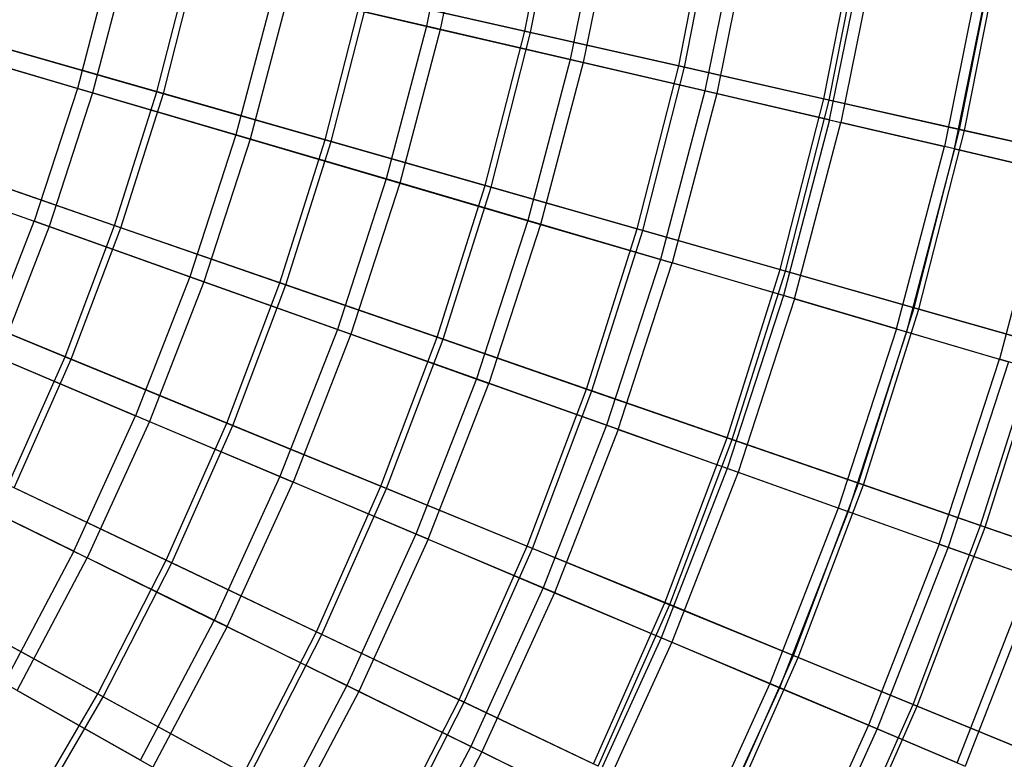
# Model space of a CAD drawing. Extents: x 0.1 to 12.1, y -6 to 6.
# Tile 273 of 334: x 9.4 to 10.8, y -2 to -0.9. Entities that reach past the tile are written whole.
import ezdxf

# ---------------------------------------------------------------- set-up
doc = ezdxf.new("R2010")
doc.units = 0
doc.header["$LTSCALE"] = 2.54
doc.layers.get('0').update_dxf_attribs({"linetype": 'CONTINUOUS'})

# ---------------------------------------------------------------- blocks, each defined once
blk = doc.blocks.new('DROPS_COLOR_B-11195_STL')
at = {"color": 0}
for p, q in [((10.0409, -0.6889, 3.6756), (9.9951, -0.9151, 3.6756)), ((10.0409, -0.6889, 3.6756), (9.9951, -0.9151, 3.6756)), ((10.0614, -0.6925, 11.6886), (10.0153, -0.9198, 11.6886)), ((10.0614, -0.6925, 11.6886), (10.0153, -0.9198, 11.6886)), ((10.2532, -0.7257, 3.9205), (10.205, -0.9639, 3.9205)), ((10.2532, -0.7257, 3.9205), (10.205, -0.9639, 3.9205)), ((10.2724, -0.729, 11.4426), (10.2239, -0.9683, 11.4426)), ((10.2724, -0.729, 11.4426), (10.2239, -0.9683, 11.4426)), ((10.4519, -0.76, 4.177), (10.4013, -1.0095, 4.177)), ((10.4519, -0.76, 4.177), (10.4013, -1.0095, 4.177)), ((10.4697, -0.7631, 11.1851), (10.419, -1.0136, 11.1851)), ((10.4697, -0.7631, 11.1851), (10.419, -1.0136, 11.1851)), ((10.5835, -1.0519, 4.4442), (10.6362, -0.7919, 4.4442)), ((10.5835, -1.0519, 4.4442), (10.6362, -0.7919, 4.4442)), ((10.6527, -0.7948, 10.9169), (10.5998, -1.0557, 10.9169)), ((10.6527, -0.7948, 10.9169), (10.5998, -1.0557, 10.9169)), ((9.5375, -0.8087, 3.2233), (9.4857, -1.0059, 3.2233)), ((9.5375, -0.8087, 3.2233), (9.4857, -1.0059, 3.2233)), ((9.56, -0.8139, 12.1434), (9.5078, -1.0124, 12.1434)), ((9.56, -0.8139, 12.1434), (9.5078, -1.0124, 12.1434)), ((10.8057, -0.8213, 4.7214), (10.7511, -1.0909, 4.7214)), ((10.8057, -0.8213, 4.7214), (10.7511, -1.0909, 4.7214)), ((10.766, -1.0943, 10.6389), (10.8208, -0.8239, 10.6389)), ((10.766, -1.0943, 10.6389), (10.8208, -0.8239, 10.6389)), ((9.7724, -0.8633, 3.443), (9.7171, -1.0738, 3.443)), ((9.7724, -0.8633, 3.443), (9.7171, -1.0738, 3.443)), ((9.7938, -0.8682, 11.9225), (9.7381, -1.08, 11.9225)), ((9.7938, -0.8682, 11.9225), (9.7381, -1.08, 11.9225)), ((9.9951, -0.9151, 3.6756), (9.7724, -0.8633, 3.443)), ((9.9951, -0.9151, 3.6756), (9.7724, -0.8633, 3.443)), ((9.7938, -0.8682, 11.9225), (10.0153, -0.9198, 11.6886)), ((9.7938, -0.8682, 11.9225), (10.0153, -0.9198, 11.6886)), ((9.9951, -0.9151, 3.6756), (9.9365, -1.1382, 3.6756)), ((9.9951, -0.9151, 3.6756), (9.9365, -1.1382, 3.6756)), ((10.205, -0.9639, 3.9205), (9.9951, -0.9151, 3.6756)), ((10.205, -0.9639, 3.9205), (9.9951, -0.9151, 3.6756)), ((10.0153, -0.9198, 11.6886), (9.9563, -1.1441, 11.6886)), ((10.0153, -0.9198, 11.6886), (9.9563, -1.1441, 11.6886)), ((10.0153, -0.9198, 11.6886), (10.2239, -0.9683, 11.4426)), ((10.0153, -0.9198, 11.6886), (10.2239, -0.9683, 11.4426)), ((9.4857, -1.0059, 3.2233), (9.243, -0.9346, 3.0173)), ((9.4857, -1.0059, 3.2233), (9.243, -0.9346, 3.0173)), ((9.2661, -0.9414, 12.3507), (9.5078, -1.0124, 12.1434)), ((9.2661, -0.9414, 12.3507), (9.5078, -1.0124, 12.1434)), ((10.205, -0.9639, 3.9205), (10.1432, -1.1989, 3.9205)), ((10.205, -0.9639, 3.9205), (10.1432, -1.1989, 3.9205)), ((10.2239, -0.9683, 11.4426), (10.1618, -1.2044, 11.4426)), ((10.2239, -0.9683, 11.4426), (10.1618, -1.2044, 11.4426)), ((10.4013, -1.0095, 4.177), (10.205, -0.9639, 3.9205)), ((10.4013, -1.0095, 4.177), (10.205, -0.9639, 3.9205)), ((10.2239, -0.9683, 11.4426), (10.419, -1.0136, 11.1851)), ((10.2239, -0.9683, 11.4426), (10.419, -1.0136, 11.1851)), ((9.4857, -1.0059, 3.2233), (9.4227, -1.1998, 3.2233)), ((9.4857, -1.0059, 3.2233), (9.4227, -1.1998, 3.2233)), ((9.7171, -1.0738, 3.443), (9.4857, -1.0059, 3.2233)), ((9.7171, -1.0738, 3.443), (9.4857, -1.0059, 3.2233)), ((9.5078, -1.0124, 12.1434), (9.4444, -1.2075, 12.1434)), ((9.5078, -1.0124, 12.1434), (9.4444, -1.2075, 12.1434)), ((9.5078, -1.0124, 12.1434), (9.7381, -1.08, 11.9225)), ((9.5078, -1.0124, 12.1434), (9.7381, -1.08, 11.9225)), ((10.4013, -1.0095, 4.177), (10.3366, -1.2557, 4.177)), ((10.4013, -1.0095, 4.177), (10.3366, -1.2557, 4.177)), ((10.419, -1.0136, 11.1851), (10.354, -1.2608, 11.1851)), ((10.419, -1.0136, 11.1851), (10.354, -1.2608, 11.1851)), ((10.5835, -1.0519, 4.4442), (10.4013, -1.0095, 4.177)), ((10.5835, -1.0519, 4.4442), (10.4013, -1.0095, 4.177)), ((10.419, -1.0136, 11.1851), (10.5998, -1.0557, 10.9169)), ((10.419, -1.0136, 11.1851), (10.5998, -1.0557, 10.9169)), ((10.5835, -1.0519, 4.4442), (10.5161, -1.3084, 4.4442)), ((10.5835, -1.0519, 4.4442), (10.5161, -1.3084, 4.4442)), ((10.5322, -1.3131, 10.9169), (10.5998, -1.0557, 10.9169)), ((10.5322, -1.3131, 10.9169), (10.5998, -1.0557, 10.9169)), ((10.5835, -1.0519, 4.4442), (10.7511, -1.0909, 4.7214)), ((10.5835, -1.0519, 4.4442), (10.7511, -1.0909, 4.7214)), ((10.766, -1.0943, 10.6389), (10.5998, -1.0557, 10.9169)), ((10.766, -1.0943, 10.6389), (10.5998, -1.0557, 10.9169)), ((9.7171, -1.0738, 3.443), (9.6498, -1.2808, 3.443)), ((9.7171, -1.0738, 3.443), (9.6498, -1.2808, 3.443)), ((9.9365, -1.1382, 3.6756), (9.7171, -1.0738, 3.443)), ((9.9365, -1.1382, 3.6756), (9.7171, -1.0738, 3.443)), ((9.7381, -1.08, 11.9225), (9.6705, -1.2882, 11.9225)), ((9.7381, -1.08, 11.9225), (9.6705, -1.2882, 11.9225)), ((9.7381, -1.08, 11.9225), (9.9563, -1.1441, 11.6886)), ((9.7381, -1.08, 11.9225), (9.9563, -1.1441, 11.6886)), ((10.6812, -1.3569, 4.7214), (10.7511, -1.0909, 4.7214)), ((10.6812, -1.3569, 4.7214), (10.7511, -1.0909, 4.7214)), ((10.9035, -1.1263, 5.0076), (10.7511, -1.0909, 4.7214)), ((10.9035, -1.1263, 5.0076), (10.7511, -1.0909, 4.7214)), ((10.766, -1.0943, 10.6389), (10.6959, -1.3612, 10.6389)), ((10.766, -1.0943, 10.6389), (10.6959, -1.3612, 10.6389)), ((10.766, -1.0943, 10.6389), (10.917, -1.1294, 10.3518)), ((10.766, -1.0943, 10.6389), (10.917, -1.1294, 10.3518)), ((9.1844, -1.1148, 3.0173), (9.4227, -1.1998, 3.2233)), ((9.1844, -1.1148, 3.0173), (9.4227, -1.1998, 3.2233)), ((9.2072, -1.1229, 12.3507), (9.4444, -1.2075, 12.1434)), ((9.2072, -1.1229, 12.3507), (9.4444, -1.2075, 12.1434)), ((10.9035, -1.1263, 5.0076), (10.8313, -1.401, 5.0076)), ((10.9035, -1.1263, 5.0076), (10.8313, -1.401, 5.0076)), ((9.9365, -1.1382, 3.6756), (9.8652, -1.3577, 3.6756)), ((9.9365, -1.1382, 3.6756), (9.8652, -1.3577, 3.6756)), ((9.9563, -1.1441, 11.6886), (9.8847, -1.3646, 11.6886)), ((9.9563, -1.1441, 11.6886), (9.8847, -1.3646, 11.6886)), ((10.1432, -1.1989, 3.9205), (9.9365, -1.1382, 3.6756)), ((10.1432, -1.1989, 3.9205), (9.9365, -1.1382, 3.6756)), ((9.9563, -1.1441, 11.6886), (10.1618, -1.2044, 11.4426)), ((9.9563, -1.1441, 11.6886), (10.1618, -1.2044, 11.4426)), ((9.3487, -1.3898, 3.2233), (9.4227, -1.1998, 3.2233)), ((9.3487, -1.3898, 3.2233), (9.4227, -1.1998, 3.2233)), ((9.6498, -1.2808, 3.443), (9.4227, -1.1998, 3.2233)), ((9.6498, -1.2808, 3.443), (9.4227, -1.1998, 3.2233)), ((10.1432, -1.1989, 3.9205), (10.0681, -1.4301, 3.9205)), ((10.1432, -1.1989, 3.9205), (10.0681, -1.4301, 3.9205)), ((10.1618, -1.2044, 11.4426), (10.0864, -1.4366, 11.4426)), ((10.1618, -1.2044, 11.4426), (10.0864, -1.4366, 11.4426)), ((10.3366, -1.2557, 4.177), (10.1432, -1.1989, 3.9205)), ((10.3366, -1.2557, 4.177), (10.1432, -1.1989, 3.9205)), ((10.1618, -1.2044, 11.4426), (10.354, -1.2608, 11.1851)), ((10.1618, -1.2044, 11.4426), (10.354, -1.2608, 11.1851)), ((9.4444, -1.2075, 12.1434), (9.3699, -1.3988, 12.1434)), ((9.4444, -1.2075, 12.1434), (9.3699, -1.3988, 12.1434)), ((9.4444, -1.2075, 12.1434), (9.6705, -1.2882, 11.9225)), ((9.4444, -1.2075, 12.1434), (9.6705, -1.2882, 11.9225)), ((10.3366, -1.2557, 4.177), (10.2579, -1.4978, 4.177)), ((10.3366, -1.2557, 4.177), (10.2579, -1.4978, 4.177)), ((10.275, -1.5039, 11.1851), (10.354, -1.2608, 11.1851)), ((10.275, -1.5039, 11.1851), (10.354, -1.2608, 11.1851)), ((10.5161, -1.3084, 4.4442), (10.3366, -1.2557, 4.177)), ((10.5161, -1.3084, 4.4442), (10.3366, -1.2557, 4.177)), ((10.5322, -1.3131, 10.9169), (10.354, -1.2608, 11.1851)), ((10.5322, -1.3131, 10.9169), (10.354, -1.2608, 11.1851)), ((9.6498, -1.2808, 3.443), (9.5708, -1.4837, 3.443)), ((9.6498, -1.2808, 3.443), (9.5708, -1.4837, 3.443)), ((9.6705, -1.2882, 11.9225), (9.591, -1.4922, 11.9225)), ((9.6705, -1.2882, 11.9225), (9.591, -1.4922, 11.9225)), ((9.8652, -1.3577, 3.6756), (9.6498, -1.2808, 3.443)), ((9.8652, -1.3577, 3.6756), (9.6498, -1.2808, 3.443)), ((9.6705, -1.2882, 11.9225), (9.8847, -1.3646, 11.6886)), ((9.6705, -1.2882, 11.9225), (9.8847, -1.3646, 11.6886)), ((10.5161, -1.3084, 4.4442), (10.4341, -1.5607, 4.4442)), ((10.5161, -1.3084, 4.4442), (10.4341, -1.5607, 4.4442)), ((10.5322, -1.3131, 10.9169), (10.4499, -1.5663, 10.9169)), ((10.5322, -1.3131, 10.9169), (10.4499, -1.5663, 10.9169)), ((10.6812, -1.3569, 4.7214), (10.5161, -1.3084, 4.4442)), ((10.6812, -1.3569, 4.7214), (10.5161, -1.3084, 4.4442)), ((10.5322, -1.3131, 10.9169), (10.6959, -1.3612, 10.6389)), ((10.5322, -1.3131, 10.9169), (10.6959, -1.3612, 10.6389)), ((9.8652, -1.3577, 3.6756), (9.7814, -1.5727, 3.6756)), ((9.8652, -1.3577, 3.6756), (9.7814, -1.5727, 3.6756)), ((9.8847, -1.3646, 11.6886), (9.8005, -1.5808, 11.6886)), ((9.8847, -1.3646, 11.6886), (9.8005, -1.5808, 11.6886)), ((10.0681, -1.4301, 3.9205), (9.8652, -1.3577, 3.6756)), ((10.0681, -1.4301, 3.9205), (9.8652, -1.3577, 3.6756)), ((9.8847, -1.3646, 11.6886), (10.0864, -1.4366, 11.4426)), ((9.8847, -1.3646, 11.6886), (10.0864, -1.4366, 11.4426)), ((10.6812, -1.3569, 4.7214), (10.5962, -1.6185, 4.7214)), ((10.6812, -1.3569, 4.7214), (10.5962, -1.6185, 4.7214)), ((10.6959, -1.3612, 10.6389), (10.6106, -1.6237, 10.6389)), ((10.6959, -1.3612, 10.6389), (10.6106, -1.6237, 10.6389)), ((10.6812, -1.3569, 4.7214), (10.8313, -1.401, 5.0076)), ((10.6812, -1.3569, 4.7214), (10.8313, -1.401, 5.0076)), ((10.6959, -1.3612, 10.6389), (10.8446, -1.4049, 10.3518)), ((10.6959, -1.3612, 10.6389), (10.8446, -1.4049, 10.3518)), ((9.3487, -1.3898, 3.2233), (9.5708, -1.4837, 3.443)), ((9.3487, -1.3898, 3.2233), (9.5708, -1.4837, 3.443)), ((9.3699, -1.3988, 12.1434), (9.591, -1.4922, 11.9225)), ((9.3699, -1.3988, 12.1434), (9.591, -1.4922, 11.9225)), ((10.7435, -1.6711, 5.0076), (10.8313, -1.401, 5.0076)), ((10.7435, -1.6711, 5.0076), (10.8313, -1.401, 5.0076)), ((10.8446, -1.4049, 10.3518), (10.7566, -1.6757, 10.3518)), ((10.8446, -1.4049, 10.3518), (10.7566, -1.6757, 10.3518)), ((10.966, -1.4405, 5.3021), (10.8313, -1.401, 5.0076)), ((10.966, -1.4405, 5.3021), (10.8313, -1.401, 5.0076)), ((10.0681, -1.4301, 3.9205), (9.9799, -1.6566, 3.9205)), ((10.0681, -1.4301, 3.9205), (9.9799, -1.6566, 3.9205)), ((9.9978, -1.6641, 11.4426), (10.0864, -1.4366, 11.4426)), ((9.9978, -1.6641, 11.4426), (10.0864, -1.4366, 11.4426)), ((10.2579, -1.4978, 4.177), (10.0681, -1.4301, 3.9205)), ((10.2579, -1.4978, 4.177), (10.0681, -1.4301, 3.9205)), ((10.275, -1.5039, 11.1851), (10.0864, -1.4366, 11.4426)), ((10.275, -1.5039, 11.1851), (10.0864, -1.4366, 11.4426)), ((9.4804, -1.6817, 3.443), (9.5708, -1.4837, 3.443)), ((9.4804, -1.6817, 3.443), (9.5708, -1.4837, 3.443)), ((9.591, -1.4922, 11.9225), (9.5001, -1.6914, 11.9225)), ((9.591, -1.4922, 11.9225), (9.5001, -1.6914, 11.9225)), ((9.7814, -1.5727, 3.6756), (9.5708, -1.4837, 3.443)), ((9.7814, -1.5727, 3.6756), (9.5708, -1.4837, 3.443)), ((9.591, -1.4922, 11.9225), (9.8005, -1.5808, 11.6886)), ((9.591, -1.4922, 11.9225), (9.8005, -1.5808, 11.6886)), ((10.2579, -1.4978, 4.177), (10.1656, -1.735, 4.177)), ((10.2579, -1.4978, 4.177), (10.1656, -1.735, 4.177)), ((10.275, -1.5039, 11.1851), (10.1823, -1.7421, 11.1851)), ((10.275, -1.5039, 11.1851), (10.1823, -1.7421, 11.1851)), ((10.4341, -1.5607, 4.4442), (10.2579, -1.4978, 4.177)), ((10.4341, -1.5607, 4.4442), (10.2579, -1.4978, 4.177)), ((10.275, -1.5039, 11.1851), (10.4499, -1.5663, 10.9169)), ((10.275, -1.5039, 11.1851), (10.4499, -1.5663, 10.9169)), ((10.4341, -1.5607, 4.4442), (10.3379, -1.8079, 4.4442)), ((10.4341, -1.5607, 4.4442), (10.3379, -1.8079, 4.4442)), ((10.4499, -1.5663, 10.9169), (10.3533, -1.8144, 10.9169)), ((10.4499, -1.5663, 10.9169), (10.3533, -1.8144, 10.9169)), ((10.5962, -1.6185, 4.7214), (10.4341, -1.5607, 4.4442)), ((10.5962, -1.6185, 4.7214), (10.4341, -1.5607, 4.4442)), ((10.4499, -1.5663, 10.9169), (10.6106, -1.6237, 10.6389)), ((10.4499, -1.5663, 10.9169), (10.6106, -1.6237, 10.6389)), ((9.4804, -1.6817, 3.443), (9.264, -1.5753, 3.2233)), ((9.4804, -1.6817, 3.443), (9.264, -1.5753, 3.2233)), ((9.7814, -1.5727, 3.6756), (9.6856, -1.7826, 3.6756)), ((9.7814, -1.5727, 3.6756), (9.6856, -1.7826, 3.6756)), ((9.9799, -1.6566, 3.9205), (9.7814, -1.5727, 3.6756)), ((9.9799, -1.6566, 3.9205), (9.7814, -1.5727, 3.6756)), ((9.2847, -1.5855, 12.1434), (9.5001, -1.6914, 11.9225)), ((9.2847, -1.5855, 12.1434), (9.5001, -1.6914, 11.9225)), ((9.7042, -1.7917, 11.6886), (9.8005, -1.5808, 11.6886)), ((9.7042, -1.7917, 11.6886), (9.8005, -1.5808, 11.6886)), ((9.9978, -1.6641, 11.4426), (9.8005, -1.5808, 11.6886)), ((9.9978, -1.6641, 11.4426), (9.8005, -1.5808, 11.6886)), ((10.5962, -1.6185, 4.7214), (10.4964, -1.8748, 4.7214)), ((10.5962, -1.6185, 4.7214), (10.4964, -1.8748, 4.7214)), ((10.6106, -1.6237, 10.6389), (10.5105, -1.8808, 10.6389)), ((10.6106, -1.6237, 10.6389), (10.5105, -1.8808, 10.6389)), ((10.7435, -1.6711, 5.0076), (10.5962, -1.6185, 4.7214)), ((10.7435, -1.6711, 5.0076), (10.5962, -1.6185, 4.7214)), ((10.6106, -1.6237, 10.6389), (10.7566, -1.6757, 10.3518)), ((10.6106, -1.6237, 10.6389), (10.7566, -1.6757, 10.3518)), ((9.9799, -1.6566, 3.9205), (9.8789, -1.8776, 3.9205)), ((9.9799, -1.6566, 3.9205), (9.8789, -1.8776, 3.9205)), ((9.9978, -1.6641, 11.4426), (9.8964, -1.8862, 11.4426)), ((9.9978, -1.6641, 11.4426), (9.8964, -1.8862, 11.4426)), ((10.1656, -1.735, 4.177), (9.9799, -1.6566, 3.9205)), ((10.1656, -1.735, 4.177), (9.9799, -1.6566, 3.9205)), ((9.9978, -1.6641, 11.4426), (10.1823, -1.7421, 11.1851)), ((9.9978, -1.6641, 11.4426), (10.1823, -1.7421, 11.1851)), ((10.7435, -1.6711, 5.0076), (10.6405, -1.9357, 5.0076)), ((10.7435, -1.6711, 5.0076), (10.6405, -1.9357, 5.0076)), ((10.7566, -1.6757, 10.3518), (10.6532, -1.9411, 10.3518)), ((10.7566, -1.6757, 10.3518), (10.6532, -1.9411, 10.3518)), ((10.7435, -1.6711, 5.0076), (10.8758, -1.7183, 5.3021)), ((10.7435, -1.6711, 5.0076), (10.8758, -1.7183, 5.3021)), ((10.7566, -1.6757, 10.3518), (10.8874, -1.7224, 10.0567)), ((10.7566, -1.6757, 10.3518), (10.8874, -1.7224, 10.0567)), ((9.4804, -1.6817, 3.443), (9.3788, -1.8742, 3.443)), ((9.4804, -1.6817, 3.443), (9.3788, -1.8742, 3.443)), ((9.3979, -1.885, 11.9225), (9.5001, -1.6914, 11.9225)), ((9.3979, -1.885, 11.9225), (9.5001, -1.6914, 11.9225)), ((9.4804, -1.6817, 3.443), (9.6856, -1.7826, 3.6756)), ((9.4804, -1.6817, 3.443), (9.6856, -1.7826, 3.6756)), ((9.7042, -1.7917, 11.6886), (9.5001, -1.6914, 11.9225)), ((9.7042, -1.7917, 11.6886), (9.5001, -1.6914, 11.9225)), ((10.7698, -1.9904, 5.3021), (10.8758, -1.7183, 5.3021)), ((10.7698, -1.9904, 5.3021), (10.8758, -1.7183, 5.3021)), ((10.8874, -1.7224, 10.0567), (10.7812, -1.9952, 10.0567)), ((10.8874, -1.7224, 10.0567), (10.7812, -1.9952, 10.0567)), ((10.1656, -1.735, 4.177), (10.0598, -1.9666, 4.177)), ((10.1656, -1.735, 4.177), (10.0598, -1.9666, 4.177)), ((10.3379, -1.8079, 4.4442), (10.1656, -1.735, 4.177)), ((10.3379, -1.8079, 4.4442), (10.1656, -1.735, 4.177)), ((10.1823, -1.7421, 11.1851), (10.0761, -1.9746, 11.1851)), ((10.1823, -1.7421, 11.1851), (10.0761, -1.9746, 11.1851)), ((10.1823, -1.7421, 11.1851), (10.3533, -1.8144, 10.9169)), ((10.1823, -1.7421, 11.1851), (10.3533, -1.8144, 10.9169)), ((9.5779, -1.9867, 3.6756), (9.6856, -1.7826, 3.6756)), ((9.5779, -1.9867, 3.6756), (9.6856, -1.7826, 3.6756)), ((9.7042, -1.7917, 11.6886), (9.596, -1.9968, 11.6886)), ((9.7042, -1.7917, 11.6886), (9.596, -1.9968, 11.6886)), ((9.8789, -1.8776, 3.9205), (9.6856, -1.7826, 3.6756)), ((9.8789, -1.8776, 3.9205), (9.6856, -1.7826, 3.6756)), ((9.7042, -1.7917, 11.6886), (9.8964, -1.8862, 11.4426)), ((9.7042, -1.7917, 11.6886), (9.8964, -1.8862, 11.4426)), ((10.3379, -1.8079, 4.4442), (10.2277, -2.0491, 4.4442)), ((10.3379, -1.8079, 4.4442), (10.2277, -2.0491, 4.4442)), ((10.4964, -1.8748, 4.7214), (10.3379, -1.8079, 4.4442)), ((10.4964, -1.8748, 4.7214), (10.3379, -1.8079, 4.4442)), ((10.3533, -1.8144, 10.9169), (10.2428, -2.0565, 10.9169)), ((10.3533, -1.8144, 10.9169), (10.2428, -2.0565, 10.9169)), ((10.3533, -1.8144, 10.9169), (10.5105, -1.8808, 10.6389)), ((10.3533, -1.8144, 10.9169), (10.5105, -1.8808, 10.6389)), ((9.5779, -1.9867, 3.6756), (9.3788, -1.8742, 3.443)), ((9.5779, -1.9867, 3.6756), (9.3788, -1.8742, 3.443)), ((9.8789, -1.8776, 3.9205), (9.7655, -2.0926, 3.9205)), ((9.8789, -1.8776, 3.9205), (9.7655, -2.0926, 3.9205)), ((10.0598, -1.9666, 4.177), (9.8789, -1.8776, 3.9205)), ((10.0598, -1.9666, 4.177), (9.8789, -1.8776, 3.9205)), ((10.4964, -1.8748, 4.7214), (10.3821, -2.125, 4.7214)), ((10.4964, -1.8748, 4.7214), (10.3821, -2.125, 4.7214)), ((10.5105, -1.8808, 10.6389), (10.3959, -2.1318, 10.6389)), ((10.5105, -1.8808, 10.6389), (10.3959, -2.1318, 10.6389)), ((10.6405, -1.9357, 5.0076), (10.4964, -1.8748, 4.7214)), ((10.6405, -1.9357, 5.0076), (10.4964, -1.8748, 4.7214)), ((10.5105, -1.8808, 10.6389), (10.6532, -1.9411, 10.3518)), ((10.5105, -1.8808, 10.6389), (10.6532, -1.9411, 10.3518)), ((9.3979, -1.885, 11.9225), (9.596, -1.9968, 11.6886)), ((9.3979, -1.885, 11.9225), (9.596, -1.9968, 11.6886)), ((9.8964, -1.8862, 11.4426), (9.7824, -2.1022, 11.4426)), ((9.8964, -1.8862, 11.4426), (9.7824, -2.1022, 11.4426)), ((9.8964, -1.8862, 11.4426), (10.0761, -1.9746, 11.1851)), ((9.8964, -1.8862, 11.4426), (10.0761, -1.9746, 11.1851)), ((10.6405, -1.9357, 5.0076), (10.5225, -2.1941, 5.0076)), ((10.6405, -1.9357, 5.0076), (10.5225, -2.1941, 5.0076)), ((10.7698, -1.9904, 5.3021), (10.6405, -1.9357, 5.0076)), ((10.7698, -1.9904, 5.3021), (10.6405, -1.9357, 5.0076)), ((10.6532, -1.9411, 10.3518), (10.5349, -2.2002, 10.3518)), ((10.6532, -1.9411, 10.3518), (10.5349, -2.2002, 10.3518)), ((10.6532, -1.9411, 10.3518), (10.7812, -1.9952, 10.0567)), ((10.6532, -1.9411, 10.3518), (10.7812, -1.9952, 10.0567)), ((10.0598, -1.9666, 4.177), (9.941, -2.1917, 4.177)), ((10.0598, -1.9666, 4.177), (9.941, -2.1917, 4.177)), ((10.2277, -2.0491, 4.4442), (10.0598, -1.9666, 4.177)), ((10.2277, -2.0491, 4.4442), (10.0598, -1.9666, 4.177)), ((10.0761, -1.9746, 11.1851), (9.9568, -2.2006, 11.1851)), ((10.0761, -1.9746, 11.1851), (9.9568, -2.2006, 11.1851)), ((10.0761, -1.9746, 11.1851), (10.2428, -2.0565, 10.9169)), ((10.0761, -1.9746, 11.1851), (10.2428, -2.0565, 10.9169))]:
    blk.add_line(p, q, dxfattribs=at)
blk = doc.blocks.new('GROUP_1')
at = {"color": 0}
for p, q in [((10.0786, 5.0749, 1.6972), (10.1236, 5.303, 1.6972)), ((10.0786, 5.0749, 1.6972), (10.1236, 5.303, 1.6972)), ((10.0872, 5.073, 10.2942), (10.1323, 5.3015, 10.2942)), ((10.0872, 5.073, 10.2942), (10.1323, 5.3015, 10.2942)), ((10.3035, 5.0241, 1.9339), (10.3509, 5.2647, 1.9339)), ((10.3035, 5.0241, 1.9339), (10.3509, 5.2647, 1.9339)), ((10.3116, 5.0222, 10.057), (10.3591, 5.2633, 10.057)), ((10.3116, 5.0222, 10.057), (10.3591, 5.2633, 10.057)), ((10.5153, 4.9762, 2.183), (10.565, 5.2287, 2.183)), ((10.5153, 4.9762, 2.183), (10.565, 5.2287, 2.183)), ((10.5229, 4.9744, 9.8075), (10.5728, 5.2274, 9.8075)), ((10.5229, 4.9744, 9.8075), (10.5728, 5.2274, 9.8075)), ((10.7134, 4.9314, 2.4436), (10.7653, 5.195, 2.4436)), ((10.7134, 4.9314, 2.4436), (10.7653, 5.195, 2.4436)), ((10.7205, 4.9297, 9.5464), (10.7725, 5.1937, 9.5464)), ((10.7205, 4.9297, 9.5464), (10.7725, 5.1937, 9.5464)), ((9.5418, 4.9865, 1.2636), (9.5925, 5.1849, 1.2636)), ((9.5418, 4.9865, 1.2636), (9.5925, 5.1849, 1.2636)), ((9.5512, 4.9838, 10.7288), (9.602, 5.1827, 10.7288)), ((9.5512, 4.9838, 10.7288), (9.602, 5.1827, 10.7288)), ((9.7872, 4.9164, 1.4735), (9.8414, 5.1286, 1.4735)), ((9.7872, 4.9164, 1.4735), (9.8414, 5.1286, 1.4735)), ((9.7961, 4.9139, 10.5184), (9.8505, 5.1265, 10.5184)), ((9.7961, 4.9139, 10.5184), (9.8505, 5.1265, 10.5184)), ((9.8414, 5.1286, 1.4735), (10.0786, 5.0749, 1.6972)), ((9.8414, 5.1286, 1.4735), (10.0786, 5.0749, 1.6972)), ((10.0872, 5.073, 10.2942), (9.8505, 5.1265, 10.5184)), ((10.0872, 5.073, 10.2942), (9.8505, 5.1265, 10.5184)), ((10.021, 4.8497, 1.6972), (10.0786, 5.0749, 1.6972)), ((10.021, 4.8497, 1.6972), (10.0786, 5.0749, 1.6972)), ((10.0296, 4.8472, 10.2942), (10.0872, 5.073, 10.2942)), ((10.0296, 4.8472, 10.2942), (10.0872, 5.073, 10.2942)), ((10.0786, 5.0749, 1.6972), (10.3035, 5.0241, 1.9339)), ((10.0786, 5.0749, 1.6972), (10.3035, 5.0241, 1.9339)), ((10.3116, 5.0222, 10.057), (10.0872, 5.073, 10.2942)), ((10.3116, 5.0222, 10.057), (10.0872, 5.073, 10.2942)), ((9.2857, 5.0595, 1.068), (9.5418, 4.9865, 1.2636)), ((9.2857, 5.0595, 1.068), (9.5418, 4.9865, 1.2636)), ((9.5512, 4.9838, 10.7288), (9.2954, 5.0568, 10.925)), ((9.5512, 4.9838, 10.7288), (9.2954, 5.0568, 10.925)), ((10.2427, 4.7864, 1.9339), (10.3035, 5.0241, 1.9339)), ((10.2427, 4.7864, 1.9339), (10.3035, 5.0241, 1.9339)), ((10.2508, 4.7841, 10.057), (10.3116, 5.0222, 10.057)), ((10.2508, 4.7841, 10.057), (10.3116, 5.0222, 10.057)), ((10.3035, 5.0241, 1.9339), (10.5153, 4.9762, 2.183)), ((10.3035, 5.0241, 1.9339), (10.5153, 4.9762, 2.183)), ((10.5229, 4.9744, 9.8075), (10.3116, 5.0222, 10.057)), ((10.5229, 4.9744, 9.8075), (10.3116, 5.0222, 10.057)), ((9.4801, 4.7912, 1.2636), (9.5418, 4.9865, 1.2636)), ((9.4801, 4.7912, 1.2636), (9.5418, 4.9865, 1.2636)), ((9.5418, 4.9865, 1.2636), (9.7872, 4.9164, 1.4735)), ((9.5418, 4.9865, 1.2636), (9.7872, 4.9164, 1.4735)), ((9.4894, 4.788, 10.7288), (9.5512, 4.9838, 10.7288)), ((9.4894, 4.788, 10.7288), (9.5512, 4.9838, 10.7288)), ((9.7961, 4.9139, 10.5184), (9.5512, 4.9838, 10.7288)), ((9.7961, 4.9139, 10.5184), (9.5512, 4.9838, 10.7288)), ((10.4515, 4.7268, 2.183), (10.5153, 4.9762, 2.183)), ((10.4515, 4.7268, 2.183), (10.5153, 4.9762, 2.183)), ((10.4591, 4.7247, 9.8075), (10.5229, 4.9744, 9.8075)), ((10.4591, 4.7247, 9.8075), (10.5229, 4.9744, 9.8075)), ((10.5153, 4.9762, 2.183), (10.7134, 4.9314, 2.4436)), ((10.5153, 4.9762, 2.183), (10.7134, 4.9314, 2.4436)), ((10.7205, 4.9297, 9.5464), (10.5229, 4.9744, 9.8075)), ((10.7205, 4.9297, 9.5464), (10.5229, 4.9744, 9.8075)), ((10.6468, 4.6711, 2.4436), (10.7134, 4.9314, 2.4436)), ((10.6468, 4.6711, 2.4436), (10.7134, 4.9314, 2.4436)), ((10.6539, 4.6691, 9.5464), (10.7205, 4.9297, 9.5464)), ((10.6539, 4.6691, 9.5464), (10.7205, 4.9297, 9.5464)), ((10.7134, 4.9314, 2.4436), (10.8972, 4.8898, 2.715)), ((10.7134, 4.9314, 2.4436), (10.8972, 4.8898, 2.715)), ((10.9038, 4.8883, 9.2746), (10.7205, 4.9297, 9.5464)), ((10.9038, 4.8883, 9.2746), (10.7205, 4.9297, 9.5464)), ((9.7212, 4.7076, 1.4735), (9.7872, 4.9164, 1.4735)), ((9.7212, 4.7076, 1.4735), (9.7872, 4.9164, 1.4735)), ((9.7872, 4.9164, 1.4735), (10.021, 4.8497, 1.6972)), ((9.7872, 4.9164, 1.4735), (10.021, 4.8497, 1.6972)), ((9.73, 4.7046, 10.5184), (9.7961, 4.9139, 10.5184)), ((9.73, 4.7046, 10.5184), (9.7961, 4.9139, 10.5184)), ((10.0296, 4.8472, 10.2942), (9.7961, 4.9139, 10.5184)), ((10.0296, 4.8472, 10.2942), (9.7961, 4.9139, 10.5184)), ((9.2285, 4.8784, 1.068), (9.4801, 4.7912, 1.2636)), ((9.2285, 4.8784, 1.068), (9.4801, 4.7912, 1.2636)), ((9.4894, 4.788, 10.7288), (9.2381, 4.8751, 10.925)), ((9.4894, 4.788, 10.7288), (9.2381, 4.8751, 10.925)), ((9.951, 4.628, 1.6972), (10.021, 4.8497, 1.6972)), ((9.951, 4.628, 1.6972), (10.021, 4.8497, 1.6972)), ((9.9594, 4.6251, 10.2942), (10.0296, 4.8472, 10.2942)), ((9.9594, 4.6251, 10.2942), (10.0296, 4.8472, 10.2942)), ((10.021, 4.8497, 1.6972), (10.2427, 4.7864, 1.9339)), ((10.021, 4.8497, 1.6972), (10.2427, 4.7864, 1.9339)), ((10.2508, 4.7841, 10.057), (10.0296, 4.8472, 10.2942)), ((10.2508, 4.7841, 10.057), (10.0296, 4.8472, 10.2942)), ((9.4077, 4.5996, 1.2636), (9.4801, 4.7912, 1.2636)), ((9.4077, 4.5996, 1.2636), (9.4801, 4.7912, 1.2636)), ((9.4168, 4.5959, 10.7288), (9.4894, 4.788, 10.7288)), ((9.4168, 4.5959, 10.7288), (9.4894, 4.788, 10.7288)), ((9.4801, 4.7912, 1.2636), (9.7212, 4.7076, 1.4735)), ((9.4801, 4.7912, 1.2636), (9.7212, 4.7076, 1.4735)), ((9.73, 4.7046, 10.5184), (9.4894, 4.788, 10.7288)), ((9.73, 4.7046, 10.5184), (9.4894, 4.788, 10.7288)), ((10.1689, 4.5525, 1.9339), (10.2427, 4.7864, 1.9339)), ((10.1689, 4.5525, 1.9339), (10.2427, 4.7864, 1.9339)), ((10.2427, 4.7864, 1.9339), (10.4515, 4.7268, 2.183)), ((10.2427, 4.7864, 1.9339), (10.4515, 4.7268, 2.183)), ((10.1768, 4.5497, 10.057), (10.2508, 4.7841, 10.057)), ((10.1768, 4.5497, 10.057), (10.2508, 4.7841, 10.057)), ((10.4591, 4.7247, 9.8075), (10.2508, 4.7841, 10.057)), ((10.4591, 4.7247, 9.8075), (10.2508, 4.7841, 10.057)), ((10.374, 4.4814, 2.183), (10.4515, 4.7268, 2.183)), ((10.374, 4.4814, 2.183), (10.4515, 4.7268, 2.183)), ((10.3815, 4.4788, 9.8075), (10.4591, 4.7247, 9.8075)), ((10.3815, 4.4788, 9.8075), (10.4591, 4.7247, 9.8075)), ((10.4515, 4.7268, 2.183), (10.6468, 4.6711, 2.4436)), ((10.4515, 4.7268, 2.183), (10.6468, 4.6711, 2.4436)), ((10.6539, 4.6691, 9.5464), (10.4591, 4.7247, 9.8075)), ((10.6539, 4.6691, 9.5464), (10.4591, 4.7247, 9.8075)), ((9.1613, 4.7007, 1.068), (9.4077, 4.5996, 1.2636)), ((9.1613, 4.7007, 1.068), (9.4077, 4.5996, 1.2636)), ((9.6438, 4.5028, 1.4735), (9.7212, 4.7076, 1.4735)), ((9.6438, 4.5028, 1.4735), (9.7212, 4.7076, 1.4735)), ((9.6524, 4.4993, 10.5184), (9.73, 4.7046, 10.5184)), ((9.6524, 4.4993, 10.5184), (9.73, 4.7046, 10.5184)), ((9.7212, 4.7076, 1.4735), (9.951, 4.628, 1.6972)), ((9.7212, 4.7076, 1.4735), (9.951, 4.628, 1.6972)), ((9.9594, 4.6251, 10.2942), (9.73, 4.7046, 10.5184)), ((9.9594, 4.6251, 10.2942), (9.73, 4.7046, 10.5184)), ((9.4168, 4.5959, 10.7288), (9.1707, 4.6969, 10.925)), ((9.4168, 4.5959, 10.7288), (9.1707, 4.6969, 10.925)), ((10.566, 4.4149, 2.4436), (10.6468, 4.6711, 2.4436)), ((10.566, 4.4149, 2.4436), (10.6468, 4.6711, 2.4436)), ((10.6468, 4.6711, 2.4436), (10.8281, 4.6193, 2.715)), ((10.6468, 4.6711, 2.4436), (10.8281, 4.6193, 2.715)), ((10.5729, 4.4125, 9.5464), (10.6539, 4.6691, 9.5464)), ((10.5729, 4.4125, 9.5464), (10.6539, 4.6691, 9.5464)), ((10.8346, 4.6175, 9.2746), (10.6539, 4.6691, 9.5464)), ((10.8346, 4.6175, 9.2746), (10.6539, 4.6691, 9.5464)), ((9.8688, 4.4105, 1.6972), (9.951, 4.628, 1.6972)), ((9.8688, 4.4105, 1.6972), (9.951, 4.628, 1.6972)), ((9.951, 4.628, 1.6972), (10.1689, 4.5525, 1.9339)), ((9.951, 4.628, 1.6972), (10.1689, 4.5525, 1.9339)), ((9.877, 4.4072, 10.2942), (9.9594, 4.6251, 10.2942)), ((9.877, 4.4072, 10.2942), (9.9594, 4.6251, 10.2942)), ((10.1768, 4.5497, 10.057), (9.9594, 4.6251, 10.2942)), ((10.1768, 4.5497, 10.057), (9.9594, 4.6251, 10.2942)), ((10.744, 4.3532, 2.715), (10.8281, 4.6193, 2.715)), ((10.744, 4.3532, 2.715), (10.8281, 4.6193, 2.715)), ((10.7504, 4.3509, 9.2746), (10.8346, 4.6175, 9.2746)), ((10.7504, 4.3509, 9.2746), (10.8346, 4.6175, 9.2746)), ((9.3248, 4.4124, 1.2636), (9.4077, 4.5996, 1.2636)), ((9.3248, 4.4124, 1.2636), (9.4077, 4.5996, 1.2636)), ((9.4077, 4.5996, 1.2636), (9.6438, 4.5028, 1.4735)), ((9.4077, 4.5996, 1.2636), (9.6438, 4.5028, 1.4735)), ((9.3336, 4.4082, 10.7288), (9.4168, 4.5959, 10.7288)), ((9.3336, 4.4082, 10.7288), (9.4168, 4.5959, 10.7288)), ((9.6524, 4.4993, 10.5184), (9.4168, 4.5959, 10.7288)), ((9.6524, 4.4993, 10.5184), (9.4168, 4.5959, 10.7288)), ((10.0821, 4.323, 1.9339), (10.1689, 4.5525, 1.9339)), ((10.0821, 4.323, 1.9339), (10.1689, 4.5525, 1.9339)), ((10.0899, 4.3199, 10.057), (10.1768, 4.5497, 10.057)), ((10.0899, 4.3199, 10.057), (10.1768, 4.5497, 10.057)), ((10.1689, 4.5525, 1.9339), (10.374, 4.4814, 2.183)), ((10.1689, 4.5525, 1.9339), (10.374, 4.4814, 2.183)), ((10.3815, 4.4788, 9.8075), (10.1768, 4.5497, 10.057)), ((10.3815, 4.4788, 9.8075), (10.1768, 4.5497, 10.057)), ((9.5551, 4.3026, 1.4735), (9.6438, 4.5028, 1.4735)), ((9.5551, 4.3026, 1.4735), (9.6438, 4.5028, 1.4735)), ((9.5635, 4.2986, 10.5184), (9.6524, 4.4993, 10.5184)), ((9.5635, 4.2986, 10.5184), (9.6524, 4.4993, 10.5184)), ((9.6438, 4.5028, 1.4735), (9.8688, 4.4105, 1.6972)), ((9.6438, 4.5028, 1.4735), (9.8688, 4.4105, 1.6972)), ((9.877, 4.4072, 10.2942), (9.6524, 4.4993, 10.5184)), ((9.877, 4.4072, 10.2942), (9.6524, 4.4993, 10.5184)), ((10.283, 4.2406, 2.183), (10.374, 4.4814, 2.183)), ((10.283, 4.2406, 2.183), (10.374, 4.4814, 2.183)), ((10.2903, 4.2377, 9.8075), (10.3815, 4.4788, 9.8075)), ((10.2903, 4.2377, 9.8075), (10.3815, 4.4788, 9.8075)), ((10.374, 4.4814, 2.183), (10.566, 4.4149, 2.4436)), ((10.374, 4.4814, 2.183), (10.566, 4.4149, 2.4436)), ((10.5729, 4.4125, 9.5464), (10.3815, 4.4788, 9.8075)), ((10.5729, 4.4125, 9.5464), (10.3815, 4.4788, 9.8075)), ((9.3248, 4.4124, 1.2636), (9.5551, 4.3026, 1.4735)), ((9.3248, 4.4124, 1.2636), (9.5551, 4.3026, 1.4735)), ((10.471, 4.1636, 2.4436), (10.566, 4.4149, 2.4436)), ((10.471, 4.1636, 2.4436), (10.566, 4.4149, 2.4436)), ((10.4777, 4.1608, 9.5464), (10.5729, 4.4125, 9.5464)), ((10.4777, 4.1608, 9.5464), (10.5729, 4.4125, 9.5464)), ((10.566, 4.4149, 2.4436), (10.744, 4.3532, 2.715)), ((10.566, 4.4149, 2.4436), (10.744, 4.3532, 2.715)), ((10.7504, 4.3509, 9.2746), (10.5729, 4.4125, 9.5464)), ((10.7504, 4.3509, 9.2746), (10.5729, 4.4125, 9.5464)), ((9.5635, 4.2986, 10.5184), (9.3336, 4.4082, 10.7288)), ((9.5635, 4.2986, 10.5184), (9.3336, 4.4082, 10.7288)), ((9.7747, 4.198, 1.6972), (9.8688, 4.4105, 1.6972)), ((9.7747, 4.198, 1.6972), (9.8688, 4.4105, 1.6972)), ((9.7827, 4.1941, 10.2942), (9.877, 4.4072, 10.2942)), ((9.7827, 4.1941, 10.2942), (9.877, 4.4072, 10.2942)), ((9.8688, 4.4105, 1.6972), (10.0821, 4.323, 1.9339)), ((9.8688, 4.4105, 1.6972), (10.0821, 4.323, 1.9339)), ((10.0899, 4.3199, 10.057), (9.877, 4.4072, 10.2942)), ((10.0899, 4.3199, 10.057), (9.877, 4.4072, 10.2942)), ((10.6453, 4.092, 2.715), (10.744, 4.3532, 2.715)), ((10.6453, 4.092, 2.715), (10.744, 4.3532, 2.715)), ((10.6516, 4.0895, 9.2746), (10.7504, 4.3509, 9.2746)), ((10.6516, 4.0895, 9.2746), (10.7504, 4.3509, 9.2746)), ((10.744, 4.3532, 2.715), (10.9077, 4.2964, 2.9964)), ((10.744, 4.3532, 2.715), (10.9077, 4.2964, 2.9964)), ((10.9135, 4.2944, 8.9929), (10.7504, 4.3509, 9.2746)), ((10.9135, 4.2944, 8.9929), (10.7504, 4.3509, 9.2746)), ((9.9828, 4.0988, 1.9339), (10.0821, 4.323, 1.9339)), ((9.9828, 4.0988, 1.9339), (10.0821, 4.323, 1.9339)), ((9.9903, 4.0952, 10.057), (10.0899, 4.3199, 10.057)), ((9.9903, 4.0952, 10.057), (10.0899, 4.3199, 10.057)), ((10.0821, 4.323, 1.9339), (10.283, 4.2406, 2.183)), ((10.0821, 4.323, 1.9339), (10.283, 4.2406, 2.183)), ((10.2903, 4.2377, 9.8075), (10.0899, 4.3199, 10.057)), ((10.2903, 4.2377, 9.8075), (10.0899, 4.3199, 10.057)), ((9.4554, 4.1077, 1.4735), (9.5551, 4.3026, 1.4735)), ((9.4554, 4.1077, 1.4735), (9.5551, 4.3026, 1.4735)), ((9.4636, 4.1032, 10.5184), (9.5635, 4.2986, 10.5184)), ((9.4636, 4.1032, 10.5184), (9.5635, 4.2986, 10.5184)), ((9.5551, 4.3026, 1.4735), (9.7747, 4.198, 1.6972)), ((9.5551, 4.3026, 1.4735), (9.7747, 4.198, 1.6972)), ((9.7827, 4.1941, 10.2942), (9.5635, 4.2986, 10.5184)), ((9.7827, 4.1941, 10.2942), (9.5635, 4.2986, 10.5184)), ((10.1788, 4.0053, 2.183), (10.283, 4.2406, 2.183)), ((10.1788, 4.0053, 2.183), (10.283, 4.2406, 2.183)), ((10.283, 4.2406, 2.183), (10.471, 4.1636, 2.4436)), ((10.283, 4.2406, 2.183), (10.471, 4.1636, 2.4436)), ((9.2316, 4.2301, 1.2636), (9.4554, 4.1077, 1.4735)), ((9.2316, 4.2301, 1.2636), (9.4554, 4.1077, 1.4735)), ((9.4636, 4.1032, 10.5184), (9.2401, 4.2254, 10.7288)), ((9.4636, 4.1032, 10.5184), (9.2401, 4.2254, 10.7288)), ((10.1859, 4.0019, 9.8075), (10.2903, 4.2377, 9.8075)), ((10.1859, 4.0019, 9.8075), (10.2903, 4.2377, 9.8075)), ((10.4777, 4.1608, 9.5464), (10.2903, 4.2377, 9.8075)), ((10.4777, 4.1608, 9.5464), (10.2903, 4.2377, 9.8075)), ((9.6688, 3.991, 1.6972), (9.7747, 4.198, 1.6972)), ((9.6688, 3.991, 1.6972), (9.7747, 4.198, 1.6972)), ((9.7747, 4.198, 1.6972), (9.9828, 4.0988, 1.9339)), ((9.7747, 4.198, 1.6972), (9.9828, 4.0988, 1.9339)), ((9.6766, 3.9867, 10.2942), (9.7827, 4.1941, 10.2942)), ((9.6766, 3.9867, 10.2942), (9.7827, 4.1941, 10.2942)), ((9.9903, 4.0952, 10.057), (9.7827, 4.1941, 10.2942)), ((9.9903, 4.0952, 10.057), (9.7827, 4.1941, 10.2942)), ((10.3621, 3.9179, 2.4436), (10.471, 4.1636, 2.4436)), ((10.3621, 3.9179, 2.4436), (10.471, 4.1636, 2.4436)), ((10.3687, 3.9148, 9.5464), (10.4777, 4.1608, 9.5464)), ((10.3687, 3.9148, 9.5464), (10.4777, 4.1608, 9.5464)), ((10.471, 4.1636, 2.4436), (10.6453, 4.092, 2.715)), ((10.471, 4.1636, 2.4436), (10.6453, 4.092, 2.715)), ((10.6516, 4.0895, 9.2746), (10.4777, 4.1608, 9.5464)), ((10.6516, 4.0895, 9.2746), (10.4777, 4.1608, 9.5464)), ((9.3451, 3.9185, 1.4735), (9.4554, 4.1077, 1.4735)), ((9.3451, 3.9185, 1.4735), (9.4554, 4.1077, 1.4735)), ((9.353, 3.9136, 10.5184), (9.4636, 4.1032, 10.5184)), ((9.353, 3.9136, 10.5184), (9.4636, 4.1032, 10.5184)), ((9.4554, 4.1077, 1.4735), (9.6688, 3.991, 1.6972)), ((9.4554, 4.1077, 1.4735), (9.6688, 3.991, 1.6972)), ((9.6766, 3.9867, 10.2942), (9.4636, 4.1032, 10.5184)), ((9.6766, 3.9867, 10.2942), (9.4636, 4.1032, 10.5184)), ((9.8711, 3.8804, 1.9339), (9.9828, 4.0988, 1.9339)), ((9.8711, 3.8804, 1.9339), (9.9828, 4.0988, 1.9339)), ((9.9828, 4.0988, 1.9339), (10.1788, 4.0053, 2.183)), ((9.9828, 4.0988, 1.9339), (10.1788, 4.0053, 2.183)), ((9.8784, 3.8763, 10.057), (9.9903, 4.0952, 10.057)), ((9.8784, 3.8763, 10.057), (9.9903, 4.0952, 10.057)), ((10.1859, 4.0019, 9.8075), (9.9903, 4.0952, 10.057)), ((10.1859, 4.0019, 9.8075), (9.9903, 4.0952, 10.057)), ((10.5323, 3.8368, 2.715), (10.6453, 4.092, 2.715)), ((10.5323, 3.8368, 2.715), (10.6453, 4.092, 2.715)), ((10.5384, 3.8339, 9.2746), (10.6516, 4.0895, 9.2746)), ((10.5384, 3.8339, 9.2746), (10.6516, 4.0895, 9.2746)), ((10.6453, 4.092, 2.715), (10.8056, 4.0263, 2.9964)), ((10.6453, 4.092, 2.715), (10.8056, 4.0263, 2.9964)), ((10.8113, 4.024, 8.9929), (10.6516, 4.0895, 9.2746)), ((10.8113, 4.024, 8.9929), (10.6516, 4.0895, 9.2746))]:
    blk.add_line(p, q, dxfattribs=at)
blk.add_blockref('DROPS_COLOR_B-11195_STL', (-0.06, 5.9973, -1.7), dxfattribs=at)

msp = doc.modelspace()

# ---------------------------------------------------------------- block references
at = {"color": 0}
msp.add_blockref('GROUP_1', (0.06, -5.9973, 1.7), dxfattribs=at)

doc.saveas('drawing.dxf')
